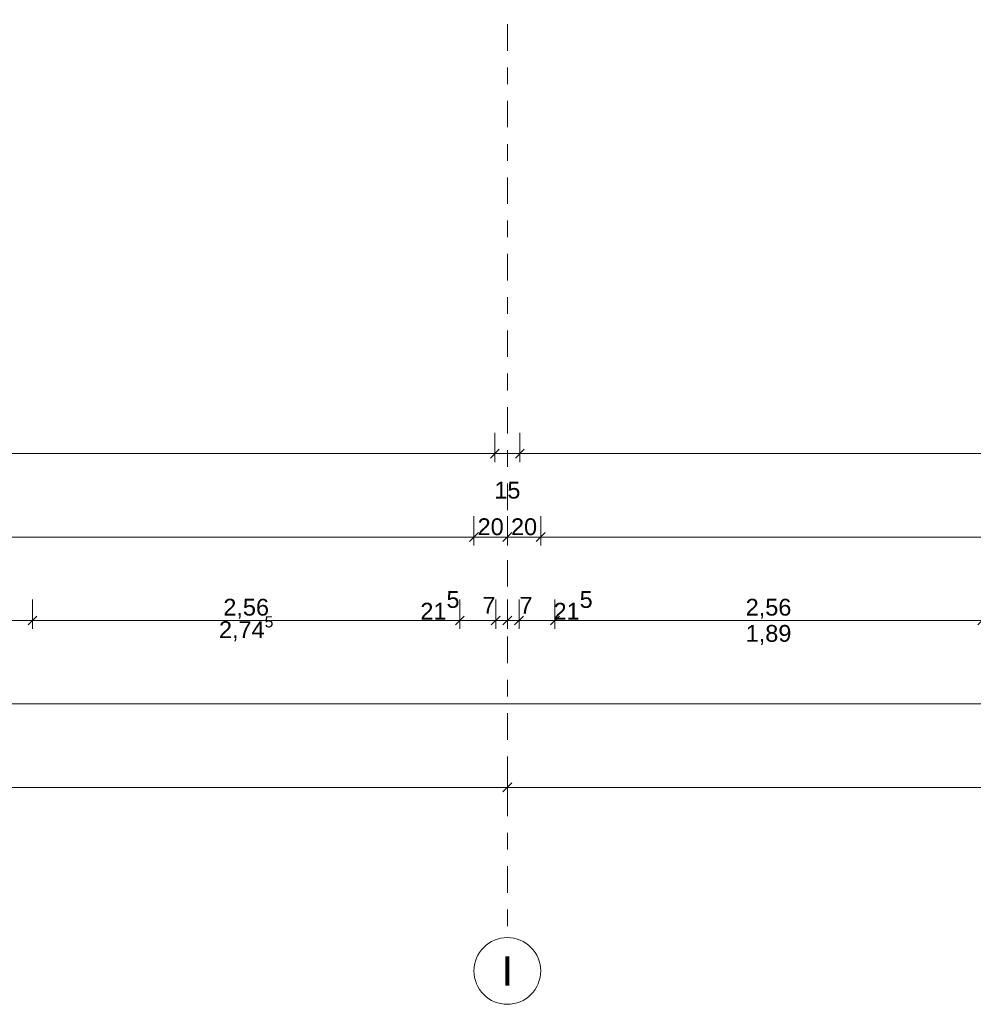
# Model space of a CAD drawing. Header units: metres. Extents: x -180 to 4, y -50 to 6.
# Tile 355 of 656: x -69.34 to -63.63, y -46.57 to -40.67. Entities that reach past the tile are written whole.
import ezdxf

# ---------------------------------------------------------------- set-up
doc = ezdxf.new("R2010")
doc.units = ezdxf.units.M
doc.header["$LTSCALE"] = 0.05
doc.header["$PDMODE"] = 1
doc.header["$PDSIZE"] = -2
doc.linetypes.add('Linienart-53', pattern=[5.291531, 3.175, -1.058062, 0.352704, -0.705764])
doc.layers.get('0').update_dxf_attribs({"lineweight": 25})
doc.layers.add('70 -71 Achsen- 1 Gebäudeachsen', color=7, linetype='Linienart-53', lineweight=18)
doc.layers.add('Keine', color=7, linetype='Continuous', lineweight=9)
doc.layers.add('70 -76 Bemaßung- 2 Allgemein', color=7, linetype='Continuous', lineweight=5, true_color=0x6666cc)
doc.styles.add('Arial', font='arial.ttf')
doc.dimstyles.new('k+k 1_50', dxfattribs={"dimtxt": 0.100689, "dimasz": 0.05302, "dimexe": 0.05, "dimexo": 0.15, "dimgap": 0.01, "dimtad": 1, "dimdec": 3, "dimtxsty": 'Arial', "dimblk": 'VW_SLASH', "dimblk1": 'VW_SLASH', "dimblk2": 'VW_SLASH', "dimcen": 0, "dimdle": 0.05, "dimadec": 3, "dimazin": 0, "dimtfac": 0.75, "dimtdec": 3, "dimtix": 1, "dimtmove": 0, "dimatfit": 0, "dimldrblk": 'VW_SLASH-1', "dimfxl": 0.125, "dimfxlon": 1, "dimfrac": 2, "dimtolj": 1, "dimarcsym": 0})

# ---------------------------------------------------------------- blocks, each defined once
blk = doc.blocks.new('VW_SLASH')
at = {"color": 0, "linetype": 'ByBlock', "lineweight": -2, "transparency": 16777216}
blk.add_line((0.94, 0), (-1, 0), dxfattribs=at)
at = {"color": 0, "lineweight": 20, "transparency": 16777216, "flags": 128}
blk.add_lwpolyline([(0.5, 0.5), (-0.5, -0.5)], dxfattribs=at)
blk = doc.blocks.new('*D9771')
at = {"layer": '70 -76 Bemaßung- 2 Allgemein', "color": 0, "lineweight": -2}
for p, q in [((-74.074, -43.147), (-74.074, -43.322)), ((-66.496, -43.147), (-66.496, -43.322)), ((-66.549, -43.272), (-74.021, -43.272))]:
    blk.add_line(p, q, dxfattribs=at)
at = {"layer": 'Defpoints', "color": 0}
for p in [(-66.496, -19.747), (-74.074, -31.157), (-74.074, -43.272)]:
    blk.add_point(p, dxfattribs=at)
at = {"layer": '70 -76 Bemaßung- 2 Allgemein', "color": 0, "lineweight": -2, "xscale": 0.05302001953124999, "yscale": 0.05302001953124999, "zscale": 0.05302001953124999, "rotation": 180}
blk.add_blockref('VW_SLASH', (-74.074, -43.272), dxfattribs=at)
at = {"layer": '70 -76 Bemaßung- 2 Allgemein', "color": 0, "lineweight": -2, "xscale": 0.05302001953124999, "yscale": 0.05302001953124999, "zscale": 0.05302001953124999}
blk.add_blockref('VW_SLASH', (-66.496, -43.272), dxfattribs=at)
at = {"layer": '70 -76 Bemaßung- 2 Allgemein', "color": 0, "insert": (-70.285, -43.1839), "char_height": 0.100689, "attachment_point": 5, "style": 'Arial'}
blk.add_mtext('\\A1;7,57\\S8^ ;', dxfattribs=at)
blk = doc.blocks.new('VW_SLASH-1')
at = {"color": 0, "linetype": 'ByBlock', "lineweight": -2, "transparency": 16777216}
blk.add_line((0.94, 0), (-1, 0), dxfattribs=at)
at = {"color": 0, "lineweight": 5, "transparency": 16777216, "flags": 128}
blk.add_lwpolyline([(0.5, 0.5), (-0.5, -0.5)], dxfattribs=at)
blk = doc.blocks.new('*D9772')
at = {"layer": '70 -76 Bemaßung- 2 Allgemein', "color": 0, "lineweight": -2}
for p, q in [((-66.496, -43.147), (-66.496, -43.322)), ((-66.346, -43.147), (-66.346, -43.322)), ((-66.549, -43.272), (-66.602, -43.272)), ((-66.346, -43.272), (-66.496, -43.272)), ((-66.293, -43.272), (-66.24, -43.272))]:
    blk.add_line(p, q, dxfattribs=at)
at = {"layer": 'Defpoints', "color": 0}
for p in [(-66.496, -19.747), (-66.346, -19.747), (-66.496, -43.272)]:
    blk.add_point(p, dxfattribs=at)
at = {"layer": '70 -76 Bemaßung- 2 Allgemein', "color": 0, "lineweight": -2, "xscale": 0.05302001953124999, "yscale": 0.05302001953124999, "zscale": 0.05302001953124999}
blk.add_blockref('VW_SLASH', (-66.496, -43.272), dxfattribs=at)
at = {"layer": '70 -76 Bemaßung- 2 Allgemein', "color": 0, "lineweight": -2, "xscale": 0.05302001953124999, "yscale": 0.05302001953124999, "zscale": 0.05302001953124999, "rotation": 180}
blk.add_blockref('VW_SLASH', (-66.346, -43.272), dxfattribs=at)
at = {"layer": '70 -76 Bemaßung- 2 Allgemein', "color": 0, "insert": (-66.421, -43.4912), "char_height": 0.10069, "attachment_point": 5, "style": 'Arial'}
blk.add_mtext('\\A1;15', dxfattribs=at)
blk = doc.blocks.new('*D9773')
at = {"layer": '70 -76 Bemaßung- 2 Allgemein', "color": 0, "lineweight": -2}
for p, q in [((-66.346, -43.147), (-66.346, -43.322)), ((-58.221, -43.147), (-58.221, -43.322)), ((-58.274, -43.272), (-66.293, -43.272))]:
    blk.add_line(p, q, dxfattribs=at)
at = {"layer": 'Defpoints', "color": 0}
for p in [(-66.346, -19.747), (-58.221, -19.747), (-66.346, -43.272)]:
    blk.add_point(p, dxfattribs=at)
at = {"layer": '70 -76 Bemaßung- 2 Allgemein', "color": 0, "lineweight": -2, "xscale": 0.05302001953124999, "yscale": 0.05302001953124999, "zscale": 0.05302001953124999, "rotation": 180}
blk.add_blockref('VW_SLASH', (-66.346, -43.272), dxfattribs=at)
at = {"layer": '70 -76 Bemaßung- 2 Allgemein', "color": 0, "lineweight": -2, "xscale": 0.05302001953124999, "yscale": 0.05302001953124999, "zscale": 0.05302001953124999}
blk.add_blockref('VW_SLASH', (-58.221, -43.272), dxfattribs=at)
at = {"layer": '70 -76 Bemaßung- 2 Allgemein', "color": 0, "insert": (-62.2835, -43.1848), "char_height": 0.100689, "attachment_point": 5, "style": 'Arial'}
blk.add_mtext('\\A1;8,12\\S5^ ;', dxfattribs=at)
blk = doc.blocks.new('Gruppe-9274')
at = {"layer": '70 -76 Bemaßung- 2 Allgemein', "insert": (-64.856, -44.2987), "char_height": 0.10069, "width": 0.455, "attachment_point": 2, "line_spacing_factor": 0.96878, "style": 'Arial'}
blk.add_mtext('1,89', dxfattribs=at)
blk = doc.blocks.new('Gruppe-9285')
at = {"layer": '70 -76 Bemaßung- 2 Allgemein', "insert": (-67.986, -44.2462), "char_height": 0.100689, "width": 0.455, "attachment_point": 2, "line_spacing_factor": 0.96878, "style": 'Arial'}
blk.add_mtext('\\A1;2,74{\\H0.6667x;\\S5^ ;}', dxfattribs=at)
blk = doc.blocks.new('*D10985')
at = {"layer": '70 -76 Bemaßung- 2 Allgemein', "color": 0, "lineweight": -2}
for p, q in [((-74.671, -45.147), (-74.671, -45.322)), ((-66.421, -45.147), (-66.421, -45.322)), ((-66.474, -45.272), (-74.618, -45.272))]:
    blk.add_line(p, q, dxfattribs=at)
at = {"layer": 'Defpoints', "color": 0}
for p in [(-74.671, -42.294), (-66.421, -42.294), (-74.671, -45.272)]:
    blk.add_point(p, dxfattribs=at)
at = {"layer": '70 -76 Bemaßung- 2 Allgemein', "color": 0, "lineweight": -2, "xscale": 0.05302001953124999, "yscale": 0.05302001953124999, "zscale": 0.05302001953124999, "rotation": 180}
blk.add_blockref('VW_SLASH', (-74.671, -45.272), dxfattribs=at)
at = {"layer": '70 -76 Bemaßung- 2 Allgemein', "color": 0, "lineweight": -2, "xscale": 0.05302001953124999, "yscale": 0.05302001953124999, "zscale": 0.05302001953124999}
blk.add_blockref('VW_SLASH', (-66.421, -45.272), dxfattribs=at)
at = {"layer": '70 -76 Bemaßung- 2 Allgemein', "color": 0, "insert": (-70.546, -45.2016), "char_height": 0.10069, "attachment_point": 5, "style": 'Arial'}
blk.add_mtext('\\A1;8,25', dxfattribs=at)
blk = doc.blocks.new('*D10986')
at = {"layer": '70 -76 Bemaßung- 2 Allgemein', "color": 0, "lineweight": -2}
for p, q in [((-66.421, -45.147), (-66.421, -45.322)), ((-58.171, -45.147), (-58.171, -45.322)), ((-58.224, -45.272), (-66.368, -45.272))]:
    blk.add_line(p, q, dxfattribs=at)
at = {"layer": 'Defpoints', "color": 0}
for p in [(-66.421, -42.294), (-58.171, -42.294), (-66.421, -45.272)]:
    blk.add_point(p, dxfattribs=at)
at = {"layer": '70 -76 Bemaßung- 2 Allgemein', "color": 0, "lineweight": -2, "xscale": 0.05302001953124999, "yscale": 0.05302001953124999, "zscale": 0.05302001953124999, "rotation": 180}
blk.add_blockref('VW_SLASH', (-66.421, -45.272), dxfattribs=at)
at = {"layer": '70 -76 Bemaßung- 2 Allgemein', "color": 0, "lineweight": -2, "xscale": 0.05302001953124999, "yscale": 0.05302001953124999, "zscale": 0.05302001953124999}
blk.add_blockref('VW_SLASH', (-58.171, -45.272), dxfattribs=at)
at = {"layer": '70 -76 Bemaßung- 2 Allgemein', "color": 0, "insert": (-62.296, -45.2016), "char_height": 0.10069, "attachment_point": 5, "style": 'Arial'}
blk.add_mtext('\\A1;8,25', dxfattribs=at)
blk = doc.blocks.new('*D11031')
at = {"layer": '70 -76 Bemaßung- 2 Allgemein', "color": 0, "lineweight": -2}
for p, q in [((-74.074, -44.647), (-74.074, -44.822)), ((-50.518, -44.647), (-50.518, -44.822)), ((-50.571, -44.772), (-74.021, -44.772))]:
    blk.add_line(p, q, dxfattribs=at)
at = {"layer": 'Defpoints', "color": 0}
for p in [(-74.074, -31.147), (-50.518, -31.147), (-74.074, -44.772)]:
    blk.add_point(p, dxfattribs=at)
at = {"layer": '70 -76 Bemaßung- 2 Allgemein', "color": 0, "lineweight": -2, "xscale": 0.05302001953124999, "yscale": 0.05302001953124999, "zscale": 0.05302001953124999}
for p, rotation in [((-74.074, -44.772), 180), ((-50.518, -44.772), 360)]:
    blk.add_blockref('VW_SLASH', p, dxfattribs=dict(at, rotation=rotation))
at = {"layer": '70 -76 Bemaßung- 2 Allgemein', "color": 0, "insert": (-62.296, -44.6839), "char_height": 0.100689, "attachment_point": 5, "style": 'Arial'}
blk.add_mtext('\\A1;23,55\\S6^ ;', dxfattribs=at)
blk = doc.blocks.new('*D11261')
at = {"layer": '70 -76 Bemaßung- 2 Allgemein', "color": 0, "lineweight": -2}
for p, q in [((-71.826, -44.147), (-71.826, -44.322)), ((-69.266, -44.147), (-69.266, -44.322)), ((-69.319, -44.272), (-71.773, -44.272))]:
    blk.add_line(p, q, dxfattribs=at)
at = {"layer": 'Defpoints', "color": 0}
for p in [(-71.826, -20.047), (-69.266, -20.047), (-71.826, -44.272)]:
    blk.add_point(p, dxfattribs=at)
at = {"layer": '70 -76 Bemaßung- 2 Allgemein', "color": 0, "lineweight": -2, "xscale": 0.05302001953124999, "yscale": 0.05302001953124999, "zscale": 0.05302001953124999, "rotation": 180}
blk.add_blockref('VW_SLASH', (-71.826, -44.272), dxfattribs=at)
at = {"layer": '70 -76 Bemaßung- 2 Allgemein', "color": 0, "lineweight": -2, "xscale": 0.05302001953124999, "yscale": 0.05302001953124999, "zscale": 0.05302001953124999}
blk.add_blockref('VW_SLASH', (-69.266, -44.272), dxfattribs=at)
at = {"layer": '70 -76 Bemaßung- 2 Allgemein', "color": 0, "insert": (-70.546, -44.2016), "char_height": 0.10069, "attachment_point": 5, "style": 'Arial'}
blk.add_mtext('\\A1;2,56', dxfattribs=at)
blk = doc.blocks.new('*D11262')
at = {"layer": '70 -76 Bemaßung- 2 Allgemein', "color": 0, "lineweight": -2}
for p, q in [((-69.266, -44.147), (-69.266, -44.322)), ((-66.706, -44.147), (-66.706, -44.322)), ((-66.759, -44.272), (-69.213, -44.272))]:
    blk.add_line(p, q, dxfattribs=at)
at = {"layer": 'Defpoints', "color": 0}
for p in [(-69.266, -20.047), (-66.706, -20.047), (-69.266, -44.272)]:
    blk.add_point(p, dxfattribs=at)
at = {"layer": '70 -76 Bemaßung- 2 Allgemein', "color": 0, "lineweight": -2, "xscale": 0.05302001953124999, "yscale": 0.05302001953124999, "zscale": 0.05302001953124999, "rotation": 180}
blk.add_blockref('VW_SLASH', (-69.266, -44.272), dxfattribs=at)
at = {"layer": '70 -76 Bemaßung- 2 Allgemein', "color": 0, "lineweight": -2, "xscale": 0.05302001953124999, "yscale": 0.05302001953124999, "zscale": 0.05302001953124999}
blk.add_blockref('VW_SLASH', (-66.706, -44.272), dxfattribs=at)
at = {"layer": '70 -76 Bemaßung- 2 Allgemein', "color": 0, "insert": (-67.986, -44.2016), "char_height": 0.10069, "attachment_point": 5, "style": 'Arial'}
blk.add_mtext('\\A1;2,56', dxfattribs=at)
blk = doc.blocks.new('*D11263')
at = {"layer": '70 -76 Bemaßung- 2 Allgemein', "color": 0, "lineweight": -2}
for p, q in [((-66.706, -44.147), (-66.706, -44.322)), ((-66.491, -44.147), (-66.491, -44.322)), ((-66.759, -44.272), (-66.812, -44.272)), ((-66.491, -44.272), (-66.706, -44.272)), ((-66.438, -44.272), (-66.385, -44.272))]:
    blk.add_line(p, q, dxfattribs=at)
at = {"layer": 'Defpoints', "color": 0}
for p in [(-66.706, -20.047), (-66.491, -20.544), (-66.706, -44.272)]:
    blk.add_point(p, dxfattribs=at)
at = {"layer": '70 -76 Bemaßung- 2 Allgemein', "color": 0, "lineweight": -2, "xscale": 0.05302001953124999, "yscale": 0.05302001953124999, "zscale": 0.05302001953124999}
blk.add_blockref('VW_SLASH', (-66.706, -44.272), dxfattribs=at)
at = {"layer": '70 -76 Bemaßung- 2 Allgemein', "color": 0, "lineweight": -2, "xscale": 0.05302001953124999, "yscale": 0.05302001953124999, "zscale": 0.05302001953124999, "rotation": 180}
blk.add_blockref('VW_SLASH', (-66.491, -44.272), dxfattribs=at)
at = {"layer": '70 -76 Bemaßung- 2 Allgemein', "color": 0, "insert": (-66.825, -44.1811), "char_height": 0.100689, "attachment_point": 5, "style": 'Arial'}
blk.add_mtext('\\A1;21\\S5^ ;', dxfattribs=at)
blk = doc.blocks.new('*D11264')
at = {"layer": '70 -76 Bemaßung- 2 Allgemein', "color": 0, "lineweight": -2}
for p, q in [((-66.491, -44.147), (-66.491, -44.322)), ((-66.421, -44.147), (-66.421, -44.322)), ((-66.544, -44.272), (-66.597, -44.272)), ((-66.421, -44.272), (-66.491, -44.272)), ((-66.368, -44.272), (-66.315, -44.272))]:
    blk.add_line(p, q, dxfattribs=at)
at = {"layer": 'Defpoints', "color": 0}
for p in [(-66.491, -20.544), (-66.421, -41.294), (-66.491, -44.272)]:
    blk.add_point(p, dxfattribs=at)
at = {"layer": '70 -76 Bemaßung- 2 Allgemein', "color": 0, "lineweight": -2, "xscale": 0.05302001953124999, "yscale": 0.05302001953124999, "zscale": 0.05302001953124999}
blk.add_blockref('VW_SLASH', (-66.491, -44.272), dxfattribs=at)
at = {"layer": '70 -76 Bemaßung- 2 Allgemein', "color": 0, "lineweight": -2, "xscale": 0.05302001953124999, "yscale": 0.05302001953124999, "zscale": 0.05302001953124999, "rotation": 180}
blk.add_blockref('VW_SLASH', (-66.421, -44.272), dxfattribs=at)
at = {"layer": '70 -76 Bemaßung- 2 Allgemein', "color": 0, "insert": (-66.5317, -44.1811), "char_height": 0.10069, "attachment_point": 5, "style": 'Arial'}
blk.add_mtext('\\A1;7', dxfattribs=at)
blk = doc.blocks.new('*D11265')
at = {"layer": '70 -76 Bemaßung- 2 Allgemein', "color": 0, "lineweight": -2}
for p, q in [((-66.421, -44.147), (-66.421, -44.322)), ((-66.351, -44.147), (-66.351, -44.322)), ((-66.474, -44.272), (-66.527, -44.272)), ((-66.351, -44.272), (-66.421, -44.272)), ((-66.298, -44.272), (-66.245, -44.272))]:
    blk.add_line(p, q, dxfattribs=at)
at = {"layer": 'Defpoints', "color": 0}
for p in [(-66.351, -20.544), (-66.421, -41.294), (-66.421, -44.272)]:
    blk.add_point(p, dxfattribs=at)
at = {"layer": '70 -76 Bemaßung- 2 Allgemein', "color": 0, "lineweight": -2, "xscale": 0.05302001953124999, "yscale": 0.05302001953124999, "zscale": 0.05302001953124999}
blk.add_blockref('VW_SLASH', (-66.421, -44.272), dxfattribs=at)
at = {"layer": '70 -76 Bemaßung- 2 Allgemein', "color": 0, "lineweight": -2, "xscale": 0.05302001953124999, "yscale": 0.05302001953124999, "zscale": 0.05302001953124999, "rotation": 180}
blk.add_blockref('VW_SLASH', (-66.351, -44.272), dxfattribs=at)
at = {"layer": '70 -76 Bemaßung- 2 Allgemein', "color": 0, "insert": (-66.3087, -44.1811), "char_height": 0.10069, "attachment_point": 5, "style": 'Arial'}
blk.add_mtext('\\A1;7', dxfattribs=at)
blk = doc.blocks.new('*D11266')
at = {"layer": '70 -76 Bemaßung- 2 Allgemein', "color": 0, "lineweight": -2}
for p, q in [((-66.351, -44.147), (-66.351, -44.322)), ((-66.136, -44.147), (-66.136, -44.322)), ((-66.404, -44.272), (-66.457, -44.272)), ((-66.136, -44.272), (-66.351, -44.272)), ((-66.083, -44.272), (-66.03, -44.272))]:
    blk.add_line(p, q, dxfattribs=at)
at = {"layer": 'Defpoints', "color": 0}
for p in [(-66.136, -20.047), (-66.351, -20.544), (-66.351, -44.272)]:
    blk.add_point(p, dxfattribs=at)
at = {"layer": '70 -76 Bemaßung- 2 Allgemein', "color": 0, "lineweight": -2, "xscale": 0.05302001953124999, "yscale": 0.05302001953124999, "zscale": 0.05302001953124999}
blk.add_blockref('VW_SLASH', (-66.351, -44.272), dxfattribs=at)
at = {"layer": '70 -76 Bemaßung- 2 Allgemein', "color": 0, "lineweight": -2, "xscale": 0.05302001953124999, "yscale": 0.05302001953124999, "zscale": 0.05302001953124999, "rotation": 180}
blk.add_blockref('VW_SLASH', (-66.136, -44.272), dxfattribs=at)
at = {"layer": '70 -76 Bemaßung- 2 Allgemein', "color": 0, "insert": (-66.027, -44.1811), "char_height": 0.100689, "attachment_point": 5, "style": 'Arial'}
blk.add_mtext('\\A1;21\\S5^ ;', dxfattribs=at)
blk = doc.blocks.new('*D11267')
at = {"layer": '70 -76 Bemaßung- 2 Allgemein', "color": 0, "lineweight": -2}
for p, q in [((-66.136, -44.147), (-66.136, -44.322)), ((-63.576, -44.147), (-63.576, -44.322)), ((-63.629, -44.272), (-66.083, -44.272))]:
    blk.add_line(p, q, dxfattribs=at)
at = {"layer": 'Defpoints', "color": 0}
for p in [(-66.136, -20.047), (-63.576, -20.047), (-66.136, -44.272)]:
    blk.add_point(p, dxfattribs=at)
at = {"layer": '70 -76 Bemaßung- 2 Allgemein', "color": 0, "lineweight": -2, "xscale": 0.05302001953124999, "yscale": 0.05302001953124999, "zscale": 0.05302001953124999, "rotation": 180}
blk.add_blockref('VW_SLASH', (-66.136, -44.272), dxfattribs=at)
at = {"layer": '70 -76 Bemaßung- 2 Allgemein', "color": 0, "lineweight": -2, "xscale": 0.05302001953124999, "yscale": 0.05302001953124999, "zscale": 0.05302001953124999}
blk.add_blockref('VW_SLASH', (-63.576, -44.272), dxfattribs=at)
at = {"layer": '70 -76 Bemaßung- 2 Allgemein', "color": 0, "insert": (-64.856, -44.2016), "char_height": 0.10069, "attachment_point": 5, "style": 'Arial'}
blk.add_mtext('\\A1;2,56', dxfattribs=at)
blk = doc.blocks.new('*D11485')
at = {"layer": '70 -76 Bemaßung- 2 Allgemein', "color": 0, "lineweight": -2}
for p, q in [((-74.471, -43.647), (-74.471, -43.822)), ((-66.621, -43.647), (-66.621, -43.822)), ((-66.674, -43.772), (-74.418, -43.772))]:
    blk.add_line(p, q, dxfattribs=at)
at = {"layer": 'Defpoints', "color": 0}
for p in [(-66.621, -19.747), (-74.471, -30.997), (-74.471, -43.772)]:
    blk.add_point(p, dxfattribs=at)
at = {"layer": '70 -76 Bemaßung- 2 Allgemein', "color": 0, "lineweight": -2, "xscale": 0.05302001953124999, "yscale": 0.05302001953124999, "zscale": 0.05302001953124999, "rotation": 180}
blk.add_blockref('VW_SLASH', (-74.471, -43.772), dxfattribs=at)
at = {"layer": '70 -76 Bemaßung- 2 Allgemein', "color": 0, "lineweight": -2, "xscale": 0.05302001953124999, "yscale": 0.05302001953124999, "zscale": 0.05302001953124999}
blk.add_blockref('VW_SLASH', (-66.621, -43.772), dxfattribs=at)
at = {"layer": '70 -76 Bemaßung- 2 Allgemein', "color": 0, "insert": (-70.546, -43.7016), "char_height": 0.10069, "attachment_point": 5, "style": 'Arial'}
blk.add_mtext('\\A1;7,85', dxfattribs=at)
blk = doc.blocks.new('*D11486')
at = {"layer": '70 -76 Bemaßung- 2 Allgemein', "color": 0, "lineweight": -2}
for p, q in [((-66.621, -43.647), (-66.621, -43.822)), ((-66.421, -43.647), (-66.421, -43.822)), ((-66.474, -43.772), (-66.568, -43.772))]:
    blk.add_line(p, q, dxfattribs=at)
at = {"layer": 'Defpoints', "color": 0}
for p in [(-66.621, -19.747), (-66.421, -40.794), (-66.621, -43.772)]:
    blk.add_point(p, dxfattribs=at)
at = {"layer": '70 -76 Bemaßung- 2 Allgemein', "color": 0, "lineweight": -2, "xscale": 0.05302001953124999, "yscale": 0.05302001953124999, "zscale": 0.05302001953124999, "rotation": 180}
blk.add_blockref('VW_SLASH', (-66.621, -43.772), dxfattribs=at)
at = {"layer": '70 -76 Bemaßung- 2 Allgemein', "color": 0, "lineweight": -2, "xscale": 0.05302001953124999, "yscale": 0.05302001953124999, "zscale": 0.05302001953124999}
blk.add_blockref('VW_SLASH', (-66.421, -43.772), dxfattribs=at)
at = {"layer": '70 -76 Bemaßung- 2 Allgemein', "color": 0, "insert": (-66.521, -43.7106), "char_height": 0.10069, "attachment_point": 5, "style": 'Arial'}
blk.add_mtext('\\A1;20', dxfattribs=at)
blk = doc.blocks.new('*D11487')
at = {"layer": '70 -76 Bemaßung- 2 Allgemein', "color": 0, "lineweight": -2}
for p, q in [((-66.421, -43.647), (-66.421, -43.822)), ((-66.221, -43.647), (-66.221, -43.822)), ((-66.274, -43.772), (-66.368, -43.772))]:
    blk.add_line(p, q, dxfattribs=at)
at = {"layer": 'Defpoints', "color": 0}
for p in [(-66.221, -19.747), (-66.421, -40.794), (-66.421, -43.772)]:
    blk.add_point(p, dxfattribs=at)
at = {"layer": '70 -76 Bemaßung- 2 Allgemein', "color": 0, "lineweight": -2, "xscale": 0.05302001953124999, "yscale": 0.05302001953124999, "zscale": 0.05302001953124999, "rotation": 180}
blk.add_blockref('VW_SLASH', (-66.421, -43.772), dxfattribs=at)
at = {"layer": '70 -76 Bemaßung- 2 Allgemein', "color": 0, "lineweight": -2, "xscale": 0.05302001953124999, "yscale": 0.05302001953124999, "zscale": 0.05302001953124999}
blk.add_blockref('VW_SLASH', (-66.221, -43.772), dxfattribs=at)
at = {"layer": '70 -76 Bemaßung- 2 Allgemein', "color": 0, "insert": (-66.321, -43.7106), "char_height": 0.10069, "attachment_point": 5, "style": 'Arial'}
blk.add_mtext('\\A1;20', dxfattribs=at)
blk = doc.blocks.new('*D11488')
at = {"layer": '70 -76 Bemaßung- 2 Allgemein', "color": 0, "lineweight": -2}
for p, q in [((-66.221, -43.647), (-66.221, -43.822)), ((-58.371, -43.647), (-58.371, -43.822)), ((-58.424, -43.772), (-66.168, -43.772))]:
    blk.add_line(p, q, dxfattribs=at)
at = {"layer": 'Defpoints', "color": 0}
for p in [(-66.221, -19.747), (-58.371, -19.747), (-66.221, -43.772)]:
    blk.add_point(p, dxfattribs=at)
at = {"layer": '70 -76 Bemaßung- 2 Allgemein', "color": 0, "lineweight": -2, "xscale": 0.05302001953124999, "yscale": 0.05302001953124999, "zscale": 0.05302001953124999, "rotation": 180}
blk.add_blockref('VW_SLASH', (-66.221, -43.772), dxfattribs=at)
at = {"layer": '70 -76 Bemaßung- 2 Allgemein', "color": 0, "lineweight": -2, "xscale": 0.05302001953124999, "yscale": 0.05302001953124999, "zscale": 0.05302001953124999}
blk.add_blockref('VW_SLASH', (-58.371, -43.772), dxfattribs=at)
at = {"layer": '70 -76 Bemaßung- 2 Allgemein', "color": 0, "insert": (-62.296, -43.7016), "char_height": 0.10069, "attachment_point": 5, "style": 'Arial'}
blk.add_mtext('\\A1;7,85', dxfattribs=at)
blk = doc.blocks.new('_Achsen (3D)')
at = {"layer": '70 -71 Achsen- 1 Gebäudeachsen', "transparency": 33554687}
blk.add_line((-66.421, 3.8), (-66.421, -46.172), dxfattribs=at)
at = {"color": 255, "transparency": 33554687}
blk.add_wipeout([(-66.421, -46.172), (-66.4014, -46.173), (-66.382, -46.1759), (-66.3629, -46.1807), (-66.3445, -46.1873), (-66.3267, -46.1957), (-66.3099, -46.2057), (-66.2941, -46.2174), (-66.2796, -46.2306), (-66.2664, -46.2452), (-66.2547, -46.2609), (-66.2446, -46.2778), (-66.2362, -46.2955), (-66.2296, -46.314), (-66.2248, -46.333), (-66.222, -46.3524), (-66.221, -46.372), (-66.222, -46.3916), (-66.2248, -46.4111), (-66.2296, -46.4301), (-66.2362, -46.4486), (-66.2446, -46.4663), (-66.2547, -46.4832), (-66.2664, -46.4989), (-66.2796, -46.5135), (-66.2941, -46.5266), (-66.3099, -46.5383), (-66.3267, -46.5484), (-66.3445, -46.5568), (-66.3629, -46.5634), (-66.382, -46.5682), (-66.4014, -46.5711), (-66.421, -46.572), (-66.4406, -46.5711), (-66.46, -46.5682), (-66.4791, -46.5634), (-66.4975, -46.5568), (-66.5153, -46.5484), (-66.5321, -46.5383), (-66.5479, -46.5266), (-66.5624, -46.5135), (-66.5756, -46.4989), (-66.5873, -46.4832), (-66.5974, -46.4663), (-66.6058, -46.4486), (-66.6124, -46.4301), (-66.6172, -46.4111), (-66.62, -46.3916), (-66.621, -46.372), (-66.62, -46.3524), (-66.6172, -46.333), (-66.6124, -46.314), (-66.6058, -46.2955), (-66.5974, -46.2778), (-66.5873, -46.2609), (-66.5756, -46.2452), (-66.5624, -46.2306), (-66.5479, -46.2174), (-66.5321, -46.2057), (-66.5153, -46.1957), (-66.4975, -46.1873), (-66.4791, -46.1807), (-66.46, -46.1759), (-66.4406, -46.173)], dxfattribs=at).dxf.layer = 'Keine'
at = {"layer": 'Keine', "transparency": 33554687, "flags": 128}
blk.add_lwpolyline([(-66.421, -46.172), (-66.4014, -46.173), (-66.382, -46.1759), (-66.3629, -46.1807), (-66.3445, -46.1873), (-66.3267, -46.1957), (-66.3099, -46.2057), (-66.2941, -46.2174), (-66.2796, -46.2306), (-66.2664, -46.2452), (-66.2547, -46.2609), (-66.2446, -46.2778), (-66.2362, -46.2955), (-66.2296, -46.314), (-66.2248, -46.333), (-66.222, -46.3524), (-66.221, -46.372), (-66.222, -46.3916), (-66.2248, -46.4111), (-66.2296, -46.4301), (-66.2362, -46.4486), (-66.2446, -46.4663), (-66.2547, -46.4832), (-66.2664, -46.4989), (-66.2796, -46.5135), (-66.2941, -46.5266), (-66.3099, -46.5383), (-66.3267, -46.5484), (-66.3445, -46.5568), (-66.3629, -46.5634), (-66.382, -46.5682), (-66.4014, -46.5711), (-66.421, -46.572), (-66.4406, -46.5711), (-66.46, -46.5682), (-66.4791, -46.5634), (-66.4975, -46.5568), (-66.5153, -46.5484), (-66.5321, -46.5383), (-66.5479, -46.5266), (-66.5624, -46.5135), (-66.5756, -46.4989), (-66.5873, -46.4832), (-66.5974, -46.4663), (-66.6058, -46.4486), (-66.6124, -46.4301), (-66.6172, -46.4111), (-66.62, -46.3916), (-66.621, -46.372), (-66.62, -46.3524), (-66.6172, -46.333), (-66.6124, -46.314), (-66.6058, -46.2955), (-66.5974, -46.2778), (-66.5873, -46.2609), (-66.5756, -46.2452), (-66.5624, -46.2306), (-66.5479, -46.2174), (-66.5321, -46.2057), (-66.5153, -46.1957), (-66.4975, -46.1873), (-66.4791, -46.1807), (-66.46, -46.1759), (-66.4406, -46.173)], close=True, dxfattribs=at)
at = {"layer": 'Keine', "transparency": 33554687, "insert": (-66.421, -46.372), "char_height": 0.1762, "attachment_point": 5, "line_spacing_factor": 0.970891, "style": 'Arial'}
blk.add_mtext('I', dxfattribs=at)
blk = doc.blocks.new('Gruppe-9034')
at = {"layer": '70 -76 Bemaßung- 2 Allgemein'}
dim = blk.add_linear_dim(base=(-74.074, -43.272), p1=(-66.496, -19.747), p2=(-74.074, -31.157), text='7,57\\S8^ ;', dimstyle='k+k 1_50', override={"dimtxt": 0.100689, "dimgap": 0.01, "dimpost": '<>', "dimtxsty": 'Arial', "dimtmove": 2}, dxfattribs=at)
dim.commit()
dim.dimension.update_dxf_attribs({"geometry": '*D9771', "text_midpoint": (-70.285, -43.1839)})
for p1, p2, text, override, picture, middle in [((-66.346, -19.747), (-66.496, -19.747), '15', {"dimtxt": 0.100689, "dimgap": 0.01, "dimpost": '<>', "dimtxsty": 'Arial', "dimtix": 0, "dimtmove": 2}, '*D9772', (-66.421, -43.4912)), ((-58.221, -19.747), (-66.346, -19.747), '8,12\\S5^ ;', {"dimtxt": 0.100689, "dimgap": 0.01, "dimpost": '<>', "dimtxsty": 'Arial', "dimtmove": 2}, '*D9773', (-62.2835, -43.1848))]:
    dim = blk.add_aligned_dim(p1=p1, p2=p2, distance=23.525, text=text, dimstyle='k+k 1_50', override=override, dxfattribs=at)
    dim.commit()
    dim.dimension.update_dxf_attribs({"geometry": picture, "text_midpoint": middle})
blk = doc.blocks.new('Gruppe-9719')
at = {"layer": '70 -76 Bemaßung- 2 Allgemein'}
for p1, p2, picture, middle in [((-66.42099996, -42.29404198), (-74.67099996, -42.29404198), '*D10985', (-70.54599996, -45.20157844)), ((-58.17099996, -42.29404198), (-66.42099996, -42.29404198), '*D10986', (-62.29599996, -45.20157844))]:
    dim = blk.add_aligned_dim(p1=p1, p2=p2, distance=2.978, text='8,25', dimstyle='k+k 1_50', override={"dimtxt": 0.100689, "dimgap": 0.01, "dimdec": 8, "dimpost": '<>', "dimtxsty": 'Arial', "dimtmove": 2}, dxfattribs=at)
    dim.commit()
    dim.dimension.update_dxf_attribs({"geometry": picture, "text_midpoint": middle})
blk = doc.blocks.new('Gruppe-9723')
at = {"layer": '70 -76 Bemaßung- 2 Allgemein'}
dim = blk.add_aligned_dim(p1=(-50.51799996, -31.14704198), p2=(-74.07399996, -31.14704198), distance=13.625, text='23,55\\S6^ ;', dimstyle='k+k 1_50', override={"dimtxt": 0.100689, "dimgap": 0.01, "dimdec": 8, "dimpost": '<>', "dimtxsty": 'Arial', "dimtmove": 2}, dxfattribs=at)
dim.commit()
dim.dimension.update_dxf_attribs({"geometry": '*D11031', "text_midpoint": (-62.29599996, -44.68394115)})
blk = doc.blocks.new('Gruppe-9727')
at = {"layer": '70 -76 Bemaßung- 2 Allgemein'}
for p1, p2, picture, middle in [((-69.26599996, -20.04704198), (-71.82599996, -20.04704198), '*D11261', (-70.54599996, -44.20157844)), ((-66.70599996, -20.04704198), (-69.26599996, -20.04704198), '*D11262', (-67.98599996, -44.20157844)), ((-63.57599996, -20.04704198), (-66.13599996, -20.04704198), '*D11267', (-64.85599996, -44.20157844))]:
    dim = blk.add_aligned_dim(p1=p1, p2=p2, distance=24.225, text='2,56', dimstyle='k+k 1_50', override={"dimtxt": 0.100689, "dimgap": 0.01, "dimdec": 8, "dimpost": '<>', "dimtxsty": 'Arial', "dimtmove": 2}, dxfattribs=at)
    dim.commit()
    dim.dimension.update_dxf_attribs({"geometry": picture, "text_midpoint": middle})
for base, p1, p2, text, picture, middle in [((-66.70599996, -44.27204198), (-66.49099996, -20.54404198), (-66.70599996, -20.04704198), '21\\S5^ ;', '*D11263', (-66.825, -44.18107948)), ((-66.35099996, -44.27204198), (-66.13599996, -20.04704198), (-66.35099996, -20.54404198), '21\\S5^ ;', '*D11266', (-66.02703263, -44.18107948)), ((-66.49099996, -44.27204198), (-66.42099996, -41.29404198), (-66.49099996, -20.54404198), '7', '*D11264', (-66.53165071, -44.18107948)), ((-66.42099996, -44.27204198), (-66.35099996, -20.54404198), (-66.42099996, -41.29404198), '7', '*D11265', (-66.30865071, -44.18107948))]:
    dim = blk.add_linear_dim(base=base, p1=p1, p2=p2, text=text, dimstyle='k+k 1_50', override={"dimtxt": 0.100689, "dimgap": 0.01, "dimdec": 8, "dimpost": '<>', "dimtxsty": 'Arial', "dimtix": 0, "dimtmove": 2}, dxfattribs=at)
    dim.commit()
    dim.dimension.update_dxf_attribs({"geometry": picture, "text_midpoint": middle, "dimtype": 160})
blk = doc.blocks.new('Gruppe-9731')
at = {"layer": '70 -76 Bemaßung- 2 Allgemein'}
for base, p1, p2, text, picture, middle in [((-74.47099996, -43.77204198), (-66.62099996, -19.74704198), (-74.47099996, -30.99704198), '7,85', '*D11485', (-70.54599996, -43.70157844)), ((-66.62099996, -43.77204198), (-66.42099996, -40.79404198), (-66.62099996, -19.74704198), '20', '*D11486', (-66.52099996, -43.71064042)), ((-66.42099996, -43.77204198), (-66.22099996, -19.74704198), (-66.42099996, -40.79404198), '20', '*D11487', (-66.32099996, -43.71064042))]:
    dim = blk.add_linear_dim(base=base, p1=p1, p2=p2, text=text, dimstyle='k+k 1_50', override={"dimtxt": 0.100689, "dimgap": 0.01, "dimdec": 8, "dimpost": '<>', "dimtxsty": 'Arial', "dimtmove": 2}, dxfattribs=at)
    dim.commit()
    dim.dimension.update_dxf_attribs({"geometry": picture, "text_midpoint": middle})
dim = blk.add_aligned_dim(p1=(-58.37099996, -19.74704198), p2=(-66.22099996, -19.74704198), distance=24.025, text='7,85', dimstyle='k+k 1_50', override={"dimtxt": 0.100689, "dimgap": 0.01, "dimdec": 8, "dimpost": '<>', "dimtxsty": 'Arial', "dimtmove": 2}, dxfattribs=at)
dim.commit()
dim.dimension.update_dxf_attribs({"geometry": '*D11488', "text_midpoint": (-62.29599996, -43.70157844)})
blk = doc.blocks.new('_OG3_2D Bemaßung_ Beschriftung (2D)')
at = {"layer": '70 -76 Bemaßung- 2 Allgemein'}
for name in ['Gruppe-9731', 'Gruppe-9727', 'Gruppe-9723', 'Gruppe-9034', 'Gruppe-9719']:
    blk.add_blockref(name, (0, 0), dxfattribs=at)
at = {"layer": '70 -76 Bemaßung- 2 Allgemein', "color": 7}
for name in ['Gruppe-9285', 'Gruppe-9274']:
    blk.add_blockref(name, (0, 0), dxfattribs=at)

msp = doc.modelspace()

# ---------------------------------------------------------------- block references
at = {"layer": 'Keine', "color": 1}
msp.add_blockref('_OG3_2D Bemaßung_ Beschriftung (2D)', (0, 0), dxfattribs=at)

# ---------------------------------------------------------------- next in the draw order: block references
msp.add_blockref('_Achsen (3D)', (0, 0), dxfattribs=at)

doc.saveas('drawing.dxf')
